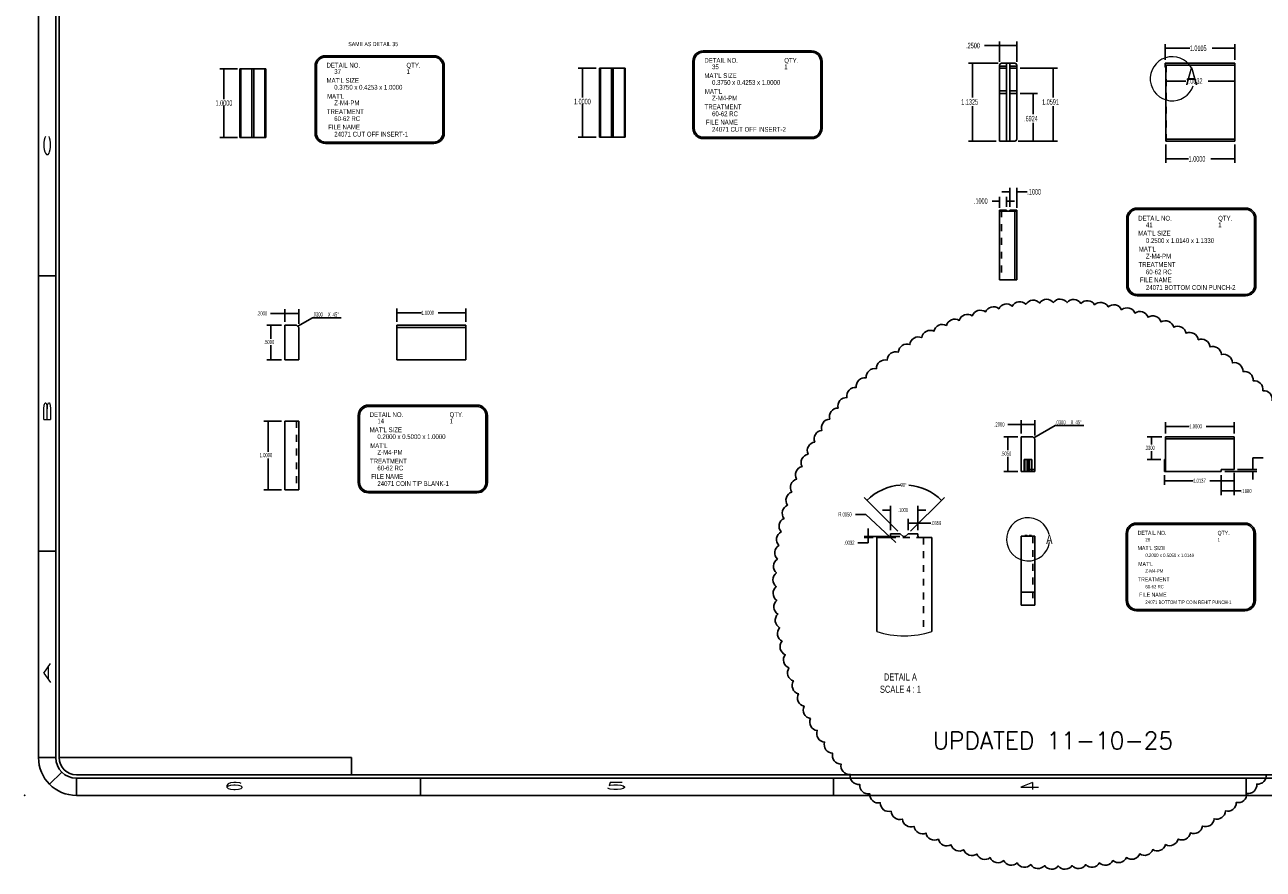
# Model space of a CAD drawing. Header units: inches. Extents: x 1880 to 2363, y -453 to -54.
# Tile 767 of 1056: x 2019 to 2037, y -182 to -170. Entities that reach past the tile are written whole.
import ezdxf

# ---------------------------------------------------------------- set-up
doc = ezdxf.new("R2010")
doc.units = ezdxf.units.IN
doc.header["$LTSCALE"] = 0.5
doc.header["$MEASUREMENT"] = 0
doc.linetypes.add('HIDDEN', pattern=[0.225, 0.15, -0.075])
for name, color, linetype in [('SID-M-D', 42, 'Continuous'), ('SID-M-H', 4, 'HIDDEN'), ('SID-M-M', 233, 'Continuous'), ('SID-M-S', 105, 'Continuous'), ('SID-M-S2', 1, 'Continuous')]:
    doc.layers.add(name, color=color, linetype=linetype)
doc.styles.add('R', font='ROMAND.SHX')
doc.styles.add('SLDTEXTSTYLE0', font='TXT', dxfattribs={"width": 0.595745})
doc.styles.add('SLDTEXTSTYLE1', font='TXT', dxfattribs={"width": 0.744681})
doc.styles.add('T', font='romans.shx')

# ---------------------------------------------------------------- blocks, each defined once
blk = doc.blocks.new('*U9')
at = {"layer": 'SID-M-D'}
blk.add_point((-34.75, -0.55), dxfattribs=at)
at = {"layer": 'SID-M-S'}
for p, q in [((-34.55, 22), (-34.55, 0)), ((-34.3, 22), (-34.3, 0)), ((-34.25, 22), (-34.25, 0)), ((-34.55, 7), (-34.3, 7)), ((-34.55, 3), (-34.3, 3)), ((-34.3, 0), (-34.55, 0)), ((-34.25, 0), (-30, 0)), ((-30, 0), (-30, -0.25)), ((-34.212, -0.212), (-34.389, -0.389)), ((-34, -0.25), (0, -0.25)), ((-34, -0.3), (0, -0.3)), ((-34, -0.3), (-34, -0.55)), ((-29, -0.3), (-29, -0.55)), ((-23, -0.3), (-23, -0.55)), ((-17, -0.3), (-17, -0.55)), ((-34, -0.55), (0, -0.55))]:
    blk.add_line(p, q, dxfattribs=at)
for radius in [0.55, 0.3, 0.25]:
    blk.add_arc((-34, 0), radius, 180, 270, dxfattribs=at)
at = {"layer": 'SID-M-D', "style": 'R', "width": 4}
for s, p in [('C', (-34.374, 8.715)), ('B', (-34.374, 4.846)), ('A', (-34.374, 1.074))]:
    blk.add_text(s, height=0.1, rotation=90, dxfattribs=at).set_placement(p)
for s, p in [('6', (-31.882, -0.464)), ('5', (-26.327, -0.464)), ('4', (-20.327, -0.464))]:
    blk.add_text(s, height=0.1, dxfattribs=at).set_placement(p)

msp = doc.modelspace()

# ---------------------------------------------------------------- linework, layer by layer
at = {"color": 7, "linetype": 'Continuous', "lineweight": 18}
for centre, radius, start, end in [((2035.87226, -170.58688), 0.32059, 29.855037, 341.661526), ((2033.7777, -177.28024), 0.31372, 12.755889, 351.763597), ((2031.9771, -177.42874), 1.2549, 251.412615, 288.587385)]:
    msp.add_arc(centre, radius, start, end, dxfattribs=at)
for points in [[(2036.15031, -170.42728), (2036.12327, -170.37293), (2036.10818, -170.38358)], [(2036.17658, -170.68774), (2036.14402, -170.73898), (2036.16093, -170.7464)], [(2034.08368, -177.21097), (2034.07369, -177.15109), (2034.05616, -177.15686)], [(2034.08819, -177.32518), (2034.06501, -177.38129), (2034.08295, -177.38566)]]:
    msp.add_solid(points, dxfattribs=at)
at = {"layer": 'SID-M-D'}
for p, q in [((2033.36298, -170.34083), (2033.36298, -170.04405)), ((2033.61298, -170.34083), (2033.61298, -170.04405)), ((2033.36298, -170.10405), (2033.14375, -170.10405)), ((2033.61298, -170.10405), (2033.36298, -170.10405)), ((2035.77056, -170.31083), (2035.77056, -170.08289)), ((2035.77056, -170.14289), (2036.12757, -170.14289)), ((2036.78103, -170.14289), (2036.45268, -170.14289)), ((2036.78103, -170.31083), (2036.78103, -170.08289)), ((2033.34298, -170.36083), (2032.90927, -170.36083)), ((2032.96927, -170.36083), (2032.96927, -170.8597)), ((2022.28719, -170.44305), (2022.03255, -170.44305)), ((2022.09255, -170.44305), (2022.09255, -170.88179)), ((2027.49966, -170.43429), (2027.24102, -170.43429)), ((2027.30102, -170.43429), (2027.30102, -170.86017)), ((2033.66298, -170.43423), (2034.2036, -170.43423)), ((2034.1436, -170.43423), (2034.1436, -170.8597)), ((2035.77779, -170.62005), (2036.06843, -170.62005)), ((2036.78103, -170.62005), (2036.39354, -170.62005)), ((2027.30102, -171.43429), (2027.30102, -170.95542)), ((2033.66298, -170.80089), (2033.91176, -170.80089)), ((2033.85176, -170.80089), (2033.85176, -171.10263)), ((2022.09255, -171.44305), (2022.09255, -170.97704)), ((2032.96927, -171.49333), (2032.96927, -170.9867)), ((2034.1436, -171.49333), (2034.1436, -170.9867)), ((2033.85176, -171.49333), (2033.85176, -171.22963)), ((2022.28719, -171.44305), (2022.03255, -171.44305)), ((2027.49966, -171.43429), (2027.24102, -171.43429)), ((2033.31298, -171.49333), (2032.90927, -171.49333)), ((2033.63298, -171.49333), (2033.91176, -171.49333)), ((2033.63298, -171.49333), (2034.2036, -171.49333)), ((2035.78103, -171.54333), (2035.78103, -171.81112)), ((2036.78103, -171.54333), (2036.78103, -171.81112)), ((2035.78103, -171.75112), (2036.11005, -171.75112)), ((2036.78103, -171.75112), (2036.43516, -171.75112)), ((2033.51298, -172.44693), (2033.51298, -172.16984)), ((2033.61298, -172.4608), (2033.61298, -172.16984)), ((2033.36298, -172.36377), (2033.2564, -172.36377)), ((2033.36298, -172.4608), (2033.36298, -172.30377)), ((2033.51298, -172.22984), (2033.39759, -172.22984)), ((2033.46298, -172.44693), (2033.46298, -172.30377)), ((2033.46298, -172.36377), (2033.57836, -172.36377)), ((2033.61298, -172.22984), (2033.76587, -172.22984)), ((2023.17843, -173.99641), (2022.77055, -173.99641)), ((2022.97843, -174.11975), (2022.97843, -173.93641)), ((2023.17843, -174.14975), (2023.17843, -173.93641)), ((2024.60578, -174.11975), (2024.60578, -173.92768)), ((2024.60578, -173.98768), (2024.96162, -173.98768)), ((2025.60578, -173.98768), (2025.20546, -173.98768)), ((2025.60578, -174.11975), (2025.60578, -173.92768)), ((2022.92843, -174.16975), (2022.71402, -174.16975)), ((2022.77402, -174.16975), (2022.77402, -174.36489)), ((2023.16343, -174.18475), (2023.37989, -174.05977)), ((2023.37989, -174.05977), (2023.79314, -174.05977)), ((2022.77402, -174.66975), (2022.77402, -174.46014)), ((2022.92843, -174.66975), (2022.71402, -174.66975)), ((2022.92843, -175.56193), (2022.67371, -175.56193)), ((2022.73371, -175.56193), (2022.73371, -176.00895)), ((2033.6777, -175.61061), (2033.48506, -175.61061)), ((2033.6777, -175.74114), (2033.6777, -175.55061)), ((2033.8777, -175.61061), (2033.6777, -175.61061)), ((2033.8777, -175.77114), (2033.8777, -175.55061)), ((2035.77226, -175.74114), (2035.77226, -175.57865)), ((2035.77226, -175.63865), (2036.12025, -175.63865)), ((2036.77226, -175.63865), (2036.36408, -175.63865)), ((2036.77226, -175.74114), (2036.77226, -175.57865)), ((2033.6277, -175.79114), (2033.42358, -175.79114)), ((2033.48358, -175.79114), (2033.48358, -175.98657)), ((2035.72226, -175.79114), (2035.50956, -175.79114)), ((2035.56956, -175.79114), (2035.56956, -175.9023)), ((2035.56956, -176.12114), (2035.56956, -175.99755)), ((2022.73371, -176.56193), (2022.73371, -176.1042)), ((2033.48358, -176.29614), (2033.48358, -176.08182)), ((2035.70851, -176.12114), (2035.50956, -176.12114)), ((2037.1913, -176.09478), (2037.0413, -176.09478)), ((2037.0413, -176.09478), (2037.0413, -176.26614)), ((2033.6277, -176.29614), (2033.42358, -176.29614)), ((2035.75851, -176.34614), (2035.75851, -176.48831)), ((2036.58426, -176.34614), (2036.58426, -176.63772)), ((2036.63426, -176.29614), (2037.1013, -176.29614)), ((2036.77226, -176.31614), (2036.77226, -176.48831)), ((2036.77226, -176.31614), (2036.77226, -176.63772)), ((2036.82226, -176.26614), (2037.1013, -176.26614)), ((2037.0413, -176.29614), (2037.0413, -176.41153)), ((2035.75851, -176.42831), (2036.17583, -176.42831)), ((2036.77226, -176.42831), (2036.41966, -176.42831)), ((2022.92843, -176.56193), (2022.67371, -176.56193)), ((2031.88516, -177.16346), (2031.39326, -176.67155)), ((2032.06904, -177.16346), (2032.56094, -176.67155)), ((2036.58426, -176.57772), (2036.77226, -176.57772)), ((2036.77226, -176.57772), (2036.87505, -176.57772)), ((2031.7771, -176.85488), (2031.66171, -176.85488)), ((2031.7771, -177.14881), (2031.7771, -176.79488)), ((2032.1771, -177.14881), (2032.1771, -176.79488)), ((2032.1771, -176.85488), (2032.29248, -176.85488)), ((2031.41942, -176.91829), (2031.26942, -176.91829)), ((2031.77171, -177.24746), (2031.41942, -176.91829)), ((2032.03368, -177.14881), (2032.03368, -176.98328)), ((2032.03368, -177.04328), (2032.1771, -177.04328)), ((2032.1771, -177.14881), (2032.1771, -176.98328)), ((2032.1771, -177.04328), (2032.36628, -177.04328)), ((2031.91252, -177.24081), (2031.39446, -177.24081)), ((2031.5271, -177.25381), (2031.39446, -177.25381)), ((2031.45446, -177.24081), (2031.45446, -177.12543)), ((2031.45446, -177.32926), (2031.45446, -177.25381)), ((2031.77171, -177.24746), (2031.85602, -177.32623)), ((2031.30446, -177.32926), (2031.45446, -177.32926))]:
    msp.add_line(p, q, dxfattribs=at)
at = {"layer": 'SID-M-D', "color": 0}
for p, q in [((2033.8627, -175.80614), (2034.17325, -175.62685)), ((2034.17325, -175.62685), (2034.5865, -175.62685))]:
    msp.add_line(p, q, dxfattribs=at)
at = {"layer": 'SID-M-D'}
for start, end in [(94.002414, 135), (45, 84.963172)]:
    msp.add_arc((2031.9771, -177.2554), 0.76568, start, end, dxfattribs=at)
for points in [[(2033.36298, -170.10405), (2033.42298, -170.11328), (2033.42298, -170.09482)], [(2033.61298, -170.10405), (2033.55298, -170.09482), (2033.55298, -170.11328)], [(2035.77056, -170.14289), (2035.83056, -170.15212), (2035.83056, -170.13366)], [(2036.78103, -170.14289), (2036.72103, -170.13366), (2036.72103, -170.15212)], [(2032.96927, -170.36083), (2032.96004, -170.42083), (2032.97851, -170.42083)], [(2022.09255, -170.44305), (2022.08331, -170.50305), (2022.10178, -170.50305)], [(2027.30102, -170.43429), (2027.29179, -170.49429), (2027.31025, -170.49429)], [(2034.1436, -170.43423), (2034.13437, -170.49423), (2034.15283, -170.49423)], [(2035.77779, -170.62005), (2035.83779, -170.62928), (2035.83779, -170.61081)], [(2036.78103, -170.62005), (2036.72103, -170.61081), (2036.72103, -170.62928)], [(2033.85176, -170.80089), (2033.84252, -170.86089), (2033.86099, -170.86089)], [(2022.09255, -171.44305), (2022.10178, -171.38305), (2022.08331, -171.38305)], [(2027.30102, -171.43429), (2027.31025, -171.37429), (2027.29179, -171.37429)], [(2032.96927, -171.49333), (2032.97851, -171.43333), (2032.96004, -171.43333)], [(2033.85176, -171.49333), (2033.86099, -171.43333), (2033.84252, -171.43333)], [(2034.1436, -171.49333), (2034.15283, -171.43333), (2034.13437, -171.43333)], [(2035.78103, -171.75112), (2035.84103, -171.76035), (2035.84103, -171.74189)], [(2036.78103, -171.75112), (2036.72103, -171.74189), (2036.72103, -171.76035)], [(2033.51298, -172.22984), (2033.45298, -172.22061), (2033.45298, -172.23907)], [(2033.61298, -172.22984), (2033.67298, -172.23907), (2033.67298, -172.22061)], [(2033.36298, -172.36377), (2033.30298, -172.35454), (2033.30298, -172.373)], [(2033.46298, -172.36377), (2033.52298, -172.373), (2033.52298, -172.35454)], [(2022.97843, -173.99641), (2023.03843, -174.00564), (2023.03843, -173.98718)], [(2023.17843, -173.99641), (2023.11843, -173.98718), (2023.11843, -174.00564)], [(2024.60578, -173.98768), (2024.66578, -173.99691), (2024.66578, -173.97845)], [(2025.60578, -173.98768), (2025.54578, -173.97845), (2025.54578, -173.99691)], [(2022.77402, -174.16975), (2022.76479, -174.22975), (2022.78325, -174.22975)], [(2023.16343, -174.18475), (2023.22, -174.16274), (2023.21077, -174.14675)], [(2022.77402, -174.66975), (2022.78325, -174.60975), (2022.76479, -174.60975)], [(2022.73371, -175.56193), (2022.72448, -175.62193), (2022.74294, -175.62193)], [(2033.6777, -175.61061), (2033.7377, -175.61984), (2033.7377, -175.60138)], [(2033.8777, -175.61061), (2033.8177, -175.60138), (2033.8177, -175.61984)], [(2035.77226, -175.63865), (2035.83226, -175.64788), (2035.83226, -175.62941)], [(2036.77226, -175.63865), (2036.71226, -175.62941), (2036.71226, -175.64788)], [(2033.48358, -175.79114), (2033.47435, -175.85114), (2033.49281, -175.85114)], [(2035.56956, -175.79114), (2035.56033, -175.85114), (2035.57879, -175.85114)], [(2035.56956, -176.12114), (2035.57879, -176.06114), (2035.56033, -176.06114)], [(2033.48358, -176.29614), (2033.49281, -176.23614), (2033.47435, -176.23614)], [(2037.0413, -176.26614), (2037.05053, -176.20614), (2037.03207, -176.20614)], [(2037.0413, -176.29614), (2037.03207, -176.35614), (2037.05053, -176.35614)], [(2022.73371, -176.56193), (2022.74294, -176.50193), (2022.72448, -176.50193)], [(2035.75851, -176.42831), (2035.81851, -176.43754), (2035.81851, -176.41908)], [(2036.77226, -176.42831), (2036.71226, -176.41908), (2036.71226, -176.43754)], [(2031.43568, -176.71398), (2031.486, -176.68002), (2031.47347, -176.66647)], [(2032.51851, -176.71398), (2032.48073, -176.66647), (2032.46819, -176.68002)], [(2036.58426, -176.57772), (2036.64426, -176.58695), (2036.64426, -176.56849)], [(2036.77226, -176.57772), (2036.71226, -176.56849), (2036.71226, -176.58695)], [(2031.7771, -176.85488), (2031.7171, -176.84565), (2031.7171, -176.86411)], [(2032.1771, -176.85488), (2032.2371, -176.86411), (2032.2371, -176.84565)], [(2032.03368, -177.04328), (2032.09368, -177.05252), (2032.09368, -177.03405)], [(2032.1771, -177.04328), (2032.1171, -177.03405), (2032.1171, -177.05252)], [(2031.45446, -177.24081), (2031.46369, -177.18081), (2031.44523, -177.18081)], [(2031.45446, -177.25381), (2031.44523, -177.31381), (2031.46369, -177.31381)], [(2031.77171, -177.24746), (2031.80925, -177.29517), (2031.82185, -177.28168)]]:
    msp.add_solid(points, dxfattribs=at)
at = {"layer": 'SID-M-D', "color": 0}
msp.add_solid([(2033.8627, -175.80614), (2033.91928, -175.78414), (2033.91005, -175.76815)], dxfattribs=at)
at = {"layer": 'SID-M-H'}
for p, q in [((2035.76794, -170.39083), (2036.78103, -170.39083)), ((2035.78279, -171.49333), (2035.78279, -170.36083)), ((2022.33719, -171.44305), (2022.33719, -170.44305)), ((2022.49969, -171.44305), (2022.49969, -170.44305)), ((2022.52469, -171.44305), (2022.52469, -170.44305)), ((2022.68719, -171.44305), (2022.68719, -170.44305)), ((2027.56216, -171.43429), (2027.56216, -170.43429)), ((2027.72466, -171.43429), (2027.72466, -170.43429)), ((2027.74966, -171.43429), (2027.74966, -170.43429)), ((2027.91216, -171.43429), (2027.91216, -170.43429)), ((2033.46298, -172.49665), (2033.36298, -172.49665)), ((2033.39298, -172.50033), (2033.39298, -173.5108)), ((2033.46298, -172.50033), (2033.39298, -172.50033)), ((2033.61298, -172.49665), (2033.51298, -172.49665)), ((2033.58298, -172.50033), (2033.51298, -172.50033)), ((2033.58298, -172.50033), (2033.58298, -173.5108)), ((2023.14843, -175.56193), (2023.14843, -176.56193)), ((2035.76726, -176.12114), (2035.76726, -176.29614)), ((2035.76901, -176.29614), (2035.76901, -176.12114)), ((2033.8777, -176.26614), (2033.6777, -176.26614)), ((2031.7571, -177.25381), (2032.1971, -177.25381)), ((2032.2571, -177.25381), (2032.2571, -178.652)), ((2033.7227, -177.2365), (2033.8327, -177.2365)), ((2033.8477, -177.2365), (2033.8477, -178.2365))]:
    msp.add_line(p, q, dxfattribs=at)
for centre, start_param, end_param in [((2033.39298, -172.49771), 3.14159265, 4.71238898), ((2033.58298, -172.49771), 4.71238898, 6.28318531)]:
    msp.add_ellipse(centre, major_axis=(0.03, 0), ratio=0.08748866, start_param=start_param, end_param=end_param, dxfattribs=at)
at = {"layer": 'SID-M-M'}
for p, q in [((2029.0577, -170.18196), (2030.63219, -170.18196)), ((2029.0577, -170.20196), (2030.63219, -170.20196)), ((2023.41644, -170.40343), (2023.41644, -171.37632)), ((2023.43644, -170.40343), (2023.43644, -171.37632)), ((2023.56769, -170.25218), (2025.14218, -170.25218)), ((2023.56769, -170.27218), (2025.14218, -170.27218)), ((2025.27343, -170.40343), (2025.27343, -171.37632)), ((2025.29343, -170.40343), (2025.29343, -171.37632)), ((2028.90645, -170.33321), (2028.90645, -171.3061)), ((2028.92645, -170.33321), (2028.92645, -171.3061)), ((2030.76344, -170.33321), (2030.76344, -171.3061)), ((2030.78344, -170.33321), (2030.78344, -171.3061)), ((2029.0577, -171.43735), (2030.63219, -171.43735)), ((2029.0577, -171.45735), (2030.63219, -171.45735)), ((2023.56769, -171.50757), (2025.14218, -171.50757)), ((2023.56769, -171.52757), (2025.14218, -171.52757)), ((2035.36247, -172.46594), (2036.93696, -172.46594)), ((2035.36247, -172.46594), (2036.93696, -172.46594)), ((2035.36247, -172.48594), (2036.93696, -172.48594)), ((2035.21122, -172.61719), (2035.21122, -173.59008)), ((2035.21122, -172.61719), (2035.21122, -173.59008)), ((2035.23122, -172.61719), (2035.23122, -173.59008)), ((2037.06821, -172.61719), (2037.06821, -173.59008)), ((2037.08821, -172.61719), (2037.08821, -173.59008)), ((2037.08821, -172.61719), (2037.08821, -173.59008)), ((2035.36247, -173.72133), (2036.93696, -173.72133)), ((2035.36247, -173.74133), (2036.93696, -173.74133)), ((2035.36247, -173.74133), (2036.93696, -173.74133)), ((2024.1943, -175.32977), (2025.76879, -175.32977)), ((2024.1943, -175.34977), (2025.76879, -175.34977)), ((2024.04305, -175.48102), (2024.04305, -176.45391)), ((2024.06305, -175.48102), (2024.06305, -176.45391)), ((2025.90004, -175.48102), (2025.90004, -176.45391)), ((2025.92004, -175.48102), (2025.92004, -176.45391)), ((2024.1943, -176.58516), (2025.76879, -176.58516)), ((2024.1943, -176.60516), (2025.76879, -176.60516)), ((2035.3539, -177.04386), (2036.92839, -177.04386)), ((2035.3539, -177.04386), (2036.92839, -177.04386)), ((2035.3539, -177.06386), (2036.92839, -177.06386)), ((2035.20265, -177.19511), (2035.20265, -178.168)), ((2035.20265, -177.19511), (2035.20265, -178.168)), ((2035.22265, -177.19511), (2035.22265, -178.168)), ((2037.05964, -177.19511), (2037.05964, -178.168)), ((2037.07964, -177.19511), (2037.07964, -178.168)), ((2037.07964, -177.19511), (2037.07964, -178.168)), ((2035.3539, -178.29925), (2036.92839, -178.29925)), ((2035.3539, -178.31925), (2036.92839, -178.31925)), ((2035.3539, -178.31925), (2036.92839, -178.31925))]:
    msp.add_line(p, q, dxfattribs=at)
for centre, radius, start, end in [((2029.0577, -170.33321), 0.15125, 90, 180), ((2029.0577, -170.33321), 0.13125, 90, 180), ((2030.63219, -170.33321), 0.15125, 0, 90), ((2030.63219, -170.33321), 0.13125, 0, 90), ((2023.56769, -170.40343), 0.15125, 90, 180), ((2023.56769, -170.40343), 0.13125, 90, 180), ((2025.14218, -170.40343), 0.15125, 0, 90), ((2025.14218, -170.40343), 0.13125, 0, 90), ((2029.0577, -171.3061), 0.15125, 180, 270), ((2029.0577, -171.3061), 0.13125, 180, 270), ((2030.63219, -171.3061), 0.13125, 270, 0), ((2030.63219, -171.3061), 0.15125, 270, 0), ((2023.56769, -171.37632), 0.15125, 180, 270), ((2023.56769, -171.37632), 0.13125, 180, 270), ((2025.14218, -171.37632), 0.13125, 270, 0), ((2025.14218, -171.37632), 0.15125, 270, 0), ((2035.36247, -172.61719), 0.15125, 90, 180), ((2035.36247, -172.61719), 0.13125, 90, 180), ((2036.93696, -172.61719), 0.15125, 0, 90), ((2036.93696, -172.61719), 0.15125, 0, 90), ((2036.93696, -172.61719), 0.13125, 0, 90), ((2035.36247, -173.59008), 0.15125, 180, 270), ((2035.36247, -173.59008), 0.15125, 180, 270), ((2035.36247, -173.59008), 0.13125, 180, 270), ((2036.93696, -173.59008), 0.15125, 270, 0), ((2036.93696, -173.59008), 0.13125, 270, 0), ((2036.93696, -173.59008), 0.15125, 270, 0), ((2024.1943, -175.48102), 0.15125, 90, 180), ((2024.1943, -175.48102), 0.13125, 90, 180), ((2025.76879, -175.48102), 0.15125, 0, 90), ((2025.76879, -175.48102), 0.13125, 0, 90), ((2024.1943, -176.45391), 0.15125, 180, 270), ((2024.1943, -176.45391), 0.13125, 180, 270), ((2025.76879, -176.45391), 0.13125, 270, 0), ((2025.76879, -176.45391), 0.15125, 270, 0), ((2035.3539, -177.19511), 0.15125, 90, 180), ((2035.3539, -177.19511), 0.13125, 90, 180), ((2036.92839, -177.19511), 0.15125, 0, 90), ((2036.92839, -177.19511), 0.15125, 0, 90), ((2036.92839, -177.19511), 0.13125, 0, 90), ((2035.3539, -178.168), 0.15125, 180, 270), ((2035.3539, -178.168), 0.15125, 180, 270), ((2035.3539, -178.168), 0.13125, 180, 270), ((2036.92839, -178.168), 0.15125, 270, 0), ((2036.92839, -178.168), 0.13125, 270, 0), ((2036.92839, -178.168), 0.15125, 270, 0)]:
    msp.add_arc(centre, radius, start, end, dxfattribs=at)
at = {"layer": 'SID-M-S'}
for p, q in [((2033.36298, -170.39083), (2033.36298, -170.40291)), ((2033.36298, -170.40291), (2033.36298, -170.40505)), ((2033.46298, -170.40291), (2033.36298, -170.40291)), ((2033.46298, -170.40505), (2033.36298, -170.40505)), ((2033.36298, -170.40505), (2033.36298, -170.43423)), ((2033.46298, -170.36083), (2033.39298, -170.36083)), ((2033.46298, -170.40291), (2033.46298, -170.36083)), ((2033.51298, -170.36083), (2033.46298, -170.36083)), ((2033.46298, -170.40505), (2033.46298, -170.40291)), ((2033.46298, -170.40505), (2033.46298, -170.43423)), ((2033.58298, -170.36083), (2033.51298, -170.36083)), ((2033.51298, -170.36083), (2033.51298, -170.40291)), ((2033.61298, -170.40291), (2033.51298, -170.40291)), ((2033.51298, -170.40291), (2033.51298, -170.40505)), ((2033.61298, -170.40505), (2033.51298, -170.40505)), ((2033.51298, -170.43423), (2033.51298, -170.40505)), ((2033.61298, -170.39083), (2033.61298, -170.40291)), ((2033.61298, -170.40291), (2033.61298, -170.40505)), ((2033.61298, -170.40505), (2033.61298, -170.43423)), ((2035.76794, -170.39083), (2035.76688, -170.40291)), ((2035.76717, -170.40505), (2035.77779, -170.43423)), ((2035.77056, -170.36083), (2035.76794, -170.39083)), ((2035.76794, -170.39083), (2036.78103, -170.39083)), ((2035.77056, -170.36083), (2036.78103, -170.36083)), ((2036.78103, -170.39083), (2036.78103, -170.36083)), ((2036.78103, -171.46333), (2036.78103, -170.39083)), ((2022.32469, -171.44305), (2022.32469, -170.44305)), ((2022.32469, -170.44305), (2022.69969, -170.44305)), ((2022.33719, -171.44305), (2022.33719, -170.44305)), ((2022.49969, -171.44305), (2022.49969, -170.44305)), ((2022.52469, -171.44305), (2022.52469, -170.44305)), ((2022.68719, -171.44305), (2022.68719, -170.44305)), ((2022.69969, -171.44305), (2022.69969, -170.44305)), ((2027.54966, -171.43429), (2027.54966, -170.43429)), ((2027.54966, -170.43429), (2027.92466, -170.43429)), ((2027.56216, -171.43429), (2027.56216, -170.43429)), ((2027.72466, -171.43429), (2027.72466, -170.43429)), ((2027.74966, -171.43429), (2027.74966, -170.43429)), ((2027.91216, -171.43429), (2027.91216, -170.43429)), ((2027.92466, -171.43429), (2027.92466, -170.43429)), ((2033.46298, -170.43423), (2033.36298, -170.43423)), ((2033.36298, -170.43423), (2033.36298, -170.76152)), ((2033.46298, -170.76152), (2033.46298, -170.43423)), ((2033.61298, -170.43423), (2033.51298, -170.43423)), ((2033.51298, -170.43423), (2033.51298, -170.76152)), ((2033.61298, -170.43423), (2033.61298, -170.76152)), ((2035.77779, -170.43423), (2035.77779, -170.76152)), ((2033.46298, -170.76152), (2033.36298, -170.76152)), ((2033.36298, -170.76152), (2033.36298, -170.80089)), ((2033.46298, -170.80089), (2033.46298, -170.76152)), ((2033.61298, -170.76152), (2033.51298, -170.76152)), ((2033.51298, -170.76152), (2033.51298, -170.80089)), ((2033.61298, -170.76152), (2033.61298, -170.80089)), ((2035.77779, -170.76152), (2035.78103, -170.80089)), ((2033.36298, -170.80089), (2033.46298, -170.80089)), ((2033.36298, -170.80089), (2033.36298, -171.49333)), ((2033.46298, -170.80089), (2033.46298, -171.49333)), ((2033.51298, -170.80089), (2033.61298, -170.80089)), ((2033.51298, -171.49333), (2033.51298, -170.80089)), ((2033.61298, -170.80089), (2033.61298, -171.46333)), ((2035.78103, -170.80089), (2035.78103, -171.46333)), ((2022.32469, -171.44305), (2022.69969, -171.44305)), ((2027.54966, -171.43429), (2027.92466, -171.43429)), ((2033.46298, -171.49333), (2033.36298, -171.49333)), ((2033.46298, -171.49333), (2033.51298, -171.49333)), ((2033.58298, -171.49333), (2033.51298, -171.49333)), ((2035.78103, -171.46333), (2036.78103, -171.46333)), ((2035.78103, -171.49333), (2035.78103, -171.46333)), ((2036.78103, -171.49333), (2035.78103, -171.49333)), ((2036.78103, -171.46333), (2036.78103, -171.49333)), ((2033.46298, -172.49663), (2033.36298, -172.49663)), ((2033.36298, -172.49663), (2033.36298, -172.49693)), ((2033.46298, -172.49693), (2033.36298, -172.49693)), ((2033.36298, -172.49693), (2033.36298, -172.50755)), ((2033.46298, -172.50755), (2033.36298, -172.50755)), ((2033.36298, -172.50755), (2033.36298, -172.5108)), ((2033.36298, -172.5108), (2033.36298, -173.5108)), ((2033.46298, -172.5108), (2033.36298, -172.5108)), ((2033.46298, -172.49693), (2033.46298, -172.49663)), ((2033.46298, -172.49693), (2033.46298, -172.50755)), ((2033.46298, -172.5108), (2033.46298, -172.50755)), ((2033.46298, -172.51255), (2033.46298, -172.5108)), ((2033.46298, -172.51255), (2033.51298, -172.51255)), ((2033.61298, -172.49663), (2033.51298, -172.49663)), ((2033.51298, -172.49663), (2033.51298, -172.49693)), ((2033.61298, -172.49693), (2033.51298, -172.49693)), ((2033.51298, -172.50755), (2033.51298, -172.49693)), ((2033.61298, -172.50755), (2033.51298, -172.50755)), ((2033.51298, -172.50755), (2033.51298, -172.5108)), ((2033.51298, -172.51255), (2033.51298, -172.5108)), ((2033.58298, -172.5108), (2033.51298, -172.5108)), ((2033.58298, -173.5108), (2033.58298, -172.5108)), ((2033.58298, -172.5108), (2033.61298, -172.5108)), ((2033.61298, -172.49663), (2033.61298, -172.49693)), ((2033.61298, -172.49693), (2033.61298, -172.50755)), ((2033.61298, -172.50755), (2033.61298, -172.5108)), ((2033.61298, -172.5108), (2033.61298, -173.5108)), ((2033.36298, -173.5108), (2033.58298, -173.5108)), ((2033.61298, -173.5108), (2033.58298, -173.5108)), ((2022.97843, -174.16975), (2023.14843, -174.16975)), ((2022.97843, -174.66975), (2022.97843, -174.16975)), ((2023.14843, -174.16975), (2023.17843, -174.19975)), ((2023.17843, -174.19975), (2023.17843, -174.66975)), ((2024.60578, -174.16975), (2025.60578, -174.16975)), ((2024.60578, -174.16975), (2024.60578, -174.66975)), ((2024.60578, -174.19975), (2025.60578, -174.19975)), ((2025.60578, -174.16975), (2025.60578, -174.66975)), ((2023.17843, -174.66975), (2022.97843, -174.66975)), ((2024.60578, -174.66975), (2025.60578, -174.66975)), ((2023.17843, -175.56193), (2022.97843, -175.56193)), ((2022.97843, -175.56193), (2022.97843, -176.56193)), ((2023.17843, -175.56193), (2023.17843, -176.56193)), ((2033.6777, -175.79114), (2033.6777, -176.29614)), ((2033.8477, -175.79114), (2033.6777, -175.79114)), ((2033.8777, -175.82114), (2033.8477, -175.79114)), ((2033.8777, -176.29614), (2033.8777, -175.82114)), ((2035.77226, -175.79114), (2036.77226, -175.79114)), ((2035.77226, -175.82114), (2035.77226, -175.79114)), ((2035.77226, -176.29614), (2035.77226, -175.82114)), ((2035.77226, -175.82114), (2036.77226, -175.82114)), ((2036.77226, -175.82114), (2036.77226, -175.79114)), ((2036.77226, -176.26614), (2036.77226, -175.82114)), ((2033.7227, -176.29614), (2033.7227, -176.12114)), ((2033.7227, -176.12114), (2033.7277, -176.12114)), ((2033.7277, -176.29614), (2033.7277, -176.12114)), ((2033.7277, -176.12114), (2033.76356, -176.12114)), ((2033.76356, -176.29614), (2033.76356, -176.12114)), ((2033.76356, -176.12114), (2033.77406, -176.12114)), ((2033.77406, -176.29614), (2033.77406, -176.12114)), ((2033.77406, -176.12114), (2033.78135, -176.12114)), ((2033.78135, -176.29614), (2033.78135, -176.12114)), ((2033.78135, -176.12114), (2033.79185, -176.12114)), ((2033.79185, -176.29614), (2033.79185, -176.12114)), ((2033.79185, -176.12114), (2033.8277, -176.12114)), ((2033.8277, -176.12114), (2033.8277, -176.29614)), ((2033.8277, -176.12114), (2033.8327, -176.12114)), ((2033.8327, -176.12114), (2033.8327, -176.29614)), ((2035.75851, -176.12114), (2035.75851, -176.29614)), ((2035.75851, -176.12114), (2035.76726, -176.12114)), ((2035.76726, -176.29614), (2035.76726, -176.12114)), ((2035.76726, -176.12114), (2035.77226, -176.12114)), ((2033.6777, -176.29614), (2033.7227, -176.29614)), ((2033.7277, -176.29614), (2033.7227, -176.29614)), ((2033.76356, -176.29614), (2033.7277, -176.29614)), ((2033.77406, -176.29614), (2033.76356, -176.29614)), ((2033.78135, -176.29614), (2033.77406, -176.29614)), ((2033.79185, -176.29614), (2033.78135, -176.29614)), ((2033.8277, -176.29614), (2033.79185, -176.29614)), ((2033.8327, -176.29614), (2033.8277, -176.29614)), ((2033.8327, -176.29614), (2033.8777, -176.29614)), ((2035.76726, -176.29614), (2035.75851, -176.29614)), ((2035.77226, -176.29614), (2035.76726, -176.29614)), ((2035.77226, -176.29614), (2036.58426, -176.29614)), ((2036.58426, -176.26614), (2036.77226, -176.26614)), ((2036.58426, -176.29614), (2036.58426, -176.26614)), ((2023.17843, -176.56193), (2022.97843, -176.56193)), ((2031.5771, -177.25381), (2031.7571, -177.25381)), ((2031.5771, -177.25381), (2031.5771, -178.61818)), ((2031.7771, -177.23381), (2031.7771, -177.19881)), ((2031.92052, -177.19881), (2031.7771, -177.19881)), ((2031.96252, -177.24081), (2031.92052, -177.19881)), ((2031.99168, -177.24081), (2031.96252, -177.24081)), ((2032.03368, -177.19881), (2031.99168, -177.24081)), ((2032.1771, -177.19881), (2032.03368, -177.19881)), ((2032.1771, -177.23381), (2032.1771, -177.19881)), ((2032.1971, -177.25381), (2032.3771, -177.25381)), ((2032.3771, -177.25381), (2032.3771, -178.61818)), ((2033.6777, -177.2365), (2033.7227, -177.2365)), ((2033.6777, -177.2365), (2033.6777, -178.0485)), ((2033.7277, -177.2315), (2033.7277, -177.22276)), ((2033.76356, -177.22276), (2033.7277, -177.22276)), ((2033.77406, -177.23326), (2033.76356, -177.22276)), ((2033.78135, -177.23326), (2033.77406, -177.23326)), ((2033.79185, -177.22276), (2033.78135, -177.23326)), ((2033.8277, -177.22276), (2033.79185, -177.22276)), ((2033.8277, -177.2315), (2033.8277, -177.22276)), ((2033.8327, -177.2365), (2033.8777, -177.2365)), ((2033.8777, -177.2365), (2033.8777, -178.0485)), ((2033.8777, -178.0485), (2033.6777, -178.0485)), ((2033.6777, -178.0485), (2033.6777, -178.2365)), ((2033.8777, -178.0485), (2033.8777, -178.2365)), ((2033.8777, -178.2365), (2033.6777, -178.2365))]:
    msp.add_line(p, q, dxfattribs=at)
for centre, radius, start, end in [((2033.39298, -170.39083), 0.03, 90, 180), ((2033.58298, -170.39083), 0.03, 0, 90), ((2035.77186, -170.40334), 0.005, 175, 200), ((2033.58298, -171.46333), 0.03, 270, 0), ((2031.7571, -177.23381), 0.02, 269.999613, 0.000282), ((2032.1971, -177.23381), 0.02, 179.999718, 270.000387), ((2033.7227, -177.2315), 0.005, 270, 0), ((2033.8327, -177.2315), 0.005, 180, 270)]:
    msp.add_arc(centre, radius, start, end, dxfattribs=at)
at = {"layer": 'SID-M-S2'}
msp.add_lwpolyline([(2037.32292, -175.26933, 0.5), (2037.18918, -175.12065, 0.5), (2037.04835, -174.97867, 0.5), (2036.90075, -174.84374, 0.5), (2036.74674, -174.71618, 0.5), (2036.58669, -174.59628, 0.5), (2036.42097, -174.48435, 0.5), (2036.24998, -174.38063, 0.5), (2036.07414, -174.28539, 0.5), (2035.89385, -174.19885, 0.5), (2035.70956, -174.12122, 0.5), (2035.52169, -174.05267, 0.5), (2035.3307, -173.99338, 0.5), (2035.13705, -173.94349, 0.5), (2034.94118, -173.90311, 0.5), (2034.74359, -173.87234, 0.5), (2034.54472, -173.85125, 0.5), (2034.34506, -173.8399, 0.5), (2034.14509, -173.83831, 0.5), (2033.94528, -173.84649, 0.5), (2033.7461, -173.86441, 0.5), (2033.54804, -173.89204, 0.5), (2033.35156, -173.9293, 0.5), (2033.15714, -173.97611, 0.5), (2032.96523, -174.03236, 0.5), (2032.7763, -174.09791, 0.5), (2032.59079, -174.1726, 0.5), (2032.40915, -174.25627, 0.5), (2032.23182, -174.3487, 0.5), (2032.0592, -174.44968, 0.5), (2031.89173, -174.55897, 0.5), (2031.72979, -174.6763, 0.5), (2031.57377, -174.8014, 0.5), (2031.42405, -174.93397, 0.5), (2031.28097, -175.0737, 0.5), (2031.14489, -175.22024, 0.5), (2031.01613, -175.37324, 0.5), (2030.89499, -175.53236, 0.5), (2030.78176, -175.6972, 0.5), (2030.67672, -175.86737, 0.5), (2030.58011, -176.04246, 0.5), (2030.49216, -176.22207, 0.5), (2030.41309, -176.40575, 0.5), (2030.34308, -176.59307, 0.5), (2030.2823, -176.78359, 0.5), (2030.23089, -176.97685, 0.5), (2030.18898, -177.17239, 0.5), (2030.15667, -177.36975, 0.5), (2030.13403, -177.56844, 0.5), (2030.12112, -177.768, 0.5), (2030.11797, -177.96796, 0.5), (2030.12459, -178.16783, 0.5), (2030.14095, -178.36714, 0.5), (2030.16703, -178.56541, 0.5), (2030.20276, -178.76217, 0.5), (2030.24805, -178.95696, 0.5), (2030.30279, -179.1493, 0.5), (2030.36687, -179.33874, 0.5), (2030.44011, -179.52482, 0.5), (2030.52235, -179.70711, 0.5), (2030.6134, -179.88516, 0.5), (2030.71303, -180.05856, 0.5), (2030.821, -180.22688, 0.5), (2030.93707, -180.38973, 0.5), (2031.06095, -180.54672, 0.5), (2031.19234, -180.69748, 0.5), (2031.33094, -180.84164, 0.5), (2031.47642, -180.97886, 0.5), (2031.62842, -181.10882, 0.5), (2031.78658, -181.23119, 0.5), (2031.95053, -181.34571, 0.5), (2032.11987, -181.45207, 0.5), (2032.29421, -181.55005, 0.5), (2032.47312, -181.6394, 0.5), (2032.65618, -181.7199, 0.5), (2032.84295, -181.79137, 0.5), (2033.03299, -181.85364, 0.5), (2033.22584, -181.90655, 0.5), (2033.42105, -181.94999, 0.5), (2033.61814, -181.98384, 0.5), (2033.81666, -182.00803, 0.5), (2034.01611, -182.0225, 0.5), (2034.21604, -182.02721, 0.5), (2034.41595, -182.02216, 0.5), (2034.61538, -182.00735, 0.5), (2034.81385, -181.98282, 0.5), (2035.01089, -181.94863, 0.5), (2035.20602, -181.90486, 0.5), (2035.39878, -181.85162, 0.5), (2035.58872, -181.78903, 0.5), (2035.77537, -181.71724, 0.5), (2035.95829, -181.63642, 0.5), (2036.13705, -181.54677, 0.5), (2036.31122, -181.4485, 0.5), (2036.48038, -181.34184, 0.5), (2036.64413, -181.22705, 0.5), (2036.80209, -181.1044, 0.5), (2036.95386, -180.97419, 0.5), (2037.0991, -180.83672, 0.5), (2037.23746, -180.69232, 0.5)], format="xyb", dxfattribs=at)

# ---------------------------------------------------------------- block references
at = {"layer": 'SID-M-D'}
msp.add_blockref('*U9', (2053.94783, -180.452), dxfattribs=at)

# ---------------------------------------------------------------- texts
at = {"color": 7, "lineweight": 18, "style": 'SLDTEXTSTYLE0', "width": 0.75}
for height, p in [(0.25, (2036.06952, -170.67728)), (0.13889, (2034.04, -177.34986))]:
    msp.add_text('A', height=height, dxfattribs=at).set_placement(p)
at = {"layer": 'SID-M-D'}
for s, height, style, width, p in [('SAME AS DETAIL 35', 0.06, 'SLDTEXTSTYLE0', 0.75, (2023.89943, -170.11308)), ('DETAIL NO.', 0.07, 'SLDTEXTSTYLE0', 0.75, (2023.58308, -170.42513)), ('QTY.', 0.07, 'SLDTEXTSTYLE0', 0.75, (2024.74453, -170.42513)), ('DETAIL NO.', 0.07, 'SLDTEXTSTYLE0', 0.75, (2029.07309, -170.35492)), ('35', 0.07, 'SLDTEXTSTYLE0', 0.75, (2029.18506, -170.44769)), ('QTY.', 0.07, 'SLDTEXTSTYLE0', 0.75, (2030.23454, -170.35492)), ('1', 0.07, 'SLDTEXTSTYLE0', 0.75, (2030.23454, -170.44769)), ("MAT'L SIZE", 0.07, 'SLDTEXTSTYLE0', 0.75, (2023.58308, -170.64603)), ('37', 0.07, 'SLDTEXTSTYLE0', 0.75, (2023.69505, -170.5179)), ('1', 0.07, 'SLDTEXTSTYLE0', 0.75, (2024.74453, -170.5179)), ("MAT'L SIZE", 0.07, 'SLDTEXTSTYLE0', 0.75, (2029.07309, -170.57582)), ('0.3750 x 0.4253 x 1.0000', 0.07, 'SLDTEXTSTYLE0', 0.75, (2029.18506, -170.67559)), ('0.3750 x 0.4253 x 1.0000', 0.07, 'SLDTEXTSTYLE0', 0.75, (2023.69505, -170.7458)), ("MAT'L", 0.07, 'SLDTEXTSTYLE0', 0.75, (2029.08094, -170.80679)), ("MAT'L", 0.07, 'SLDTEXTSTYLE0', 0.75, (2023.59093, -170.877)), ('Z-M4-PM', 0.07, 'SLDTEXTSTYLE0', 0.75, (2023.69505, -170.97272)), ('TREATMENT', 0.07, 'SLDTEXTSTYLE0', 0.75, (2029.07766, -171.03003)), ('Z-M4-PM', 0.07, 'SLDTEXTSTYLE0', 0.75, (2029.18506, -170.90251)), ('TREATMENT', 0.07, 'SLDTEXTSTYLE0', 0.75, (2023.58765, -171.10024)), ('60-62 RC', 0.07, 'SLDTEXTSTYLE0', 0.75, (2023.69505, -171.20155)), ('60-62 RC', 0.07, 'SLDTEXTSTYLE0', 0.75, (2029.18506, -171.13133)), ('FILE NAME', 0.07, 'SLDTEXTSTYLE0', 0.75, (2023.60585, -171.32372)), ('FILE NAME', 0.07, 'SLDTEXTSTYLE0', 0.75, (2029.09586, -171.25351)), ('24071 CUT OFF INSERT-2', 0.07, 'SLDTEXTSTYLE0', 0.75, (2029.18506, -171.35715)), ('24071 CUT OFF INSERT-1', 0.07, 'SLDTEXTSTYLE0', 0.75, (2023.69505, -171.42736)), ('DETAIL NO.', 0.07, 'SLDTEXTSTYLE0', 0.75, (2035.37786, -172.64878)), ('QTY.', 0.07, 'SLDTEXTSTYLE0', 0.75, (2036.53931, -172.64878)), ('41', 0.07, 'SLDTEXTSTYLE0', 0.75, (2035.48983, -172.74588)), ('1', 0.07, 'SLDTEXTSTYLE0', 0.75, (2036.53931, -172.74588)), ("MAT'L SIZE", 0.07, 'SLDTEXTSTYLE0', 0.75, (2035.37786, -172.8669)), ('0.2500 x 1.0140 x 1.1330', 0.07, 'SLDTEXTSTYLE0', 0.75, (2035.48983, -172.97378)), ("MAT'L", 0.07, 'SLDTEXTSTYLE0', 0.75, (2035.38571, -173.09788)), ('TREATMENT', 0.07, 'SLDTEXTSTYLE0', 0.75, (2035.38243, -173.32111)), ('Z-M4-PM', 0.07, 'SLDTEXTSTYLE0', 0.75, (2035.48983, -173.2007)), ('FILE NAME', 0.07, 'SLDTEXTSTYLE0', 0.75, (2035.40063, -173.5446)), ('60-62 RC', 0.07, 'SLDTEXTSTYLE0', 0.75, (2035.48983, -173.42953)), ('24071 BOTTOM COIN PUNCH-2', 0.07, 'SLDTEXTSTYLE0', 0.75, (2035.48983, -173.65534)), ('DETAIL NO.', 0.07, 'SLDTEXTSTYLE0', 0.75, (2024.20969, -175.50273)), ('QTY.', 0.07, 'SLDTEXTSTYLE0', 0.75, (2025.37114, -175.50273)), ('14', 0.07, 'SLDTEXTSTYLE0', 0.75, (2024.32166, -175.5955)), ('1', 0.07, 'SLDTEXTSTYLE0', 0.75, (2025.37114, -175.5955)), ("MAT'L SIZE", 0.07, 'SLDTEXTSTYLE0', 0.75, (2024.20969, -175.72362)), ('0.2000 x 0.5000 x 1.0000', 0.07, 'SLDTEXTSTYLE0', 0.75, (2024.32166, -175.8234)), ("MAT'L", 0.07, 'SLDTEXTSTYLE0', 0.75, (2024.21754, -175.9546)), ('Z-M4-PM', 0.07, 'SLDTEXTSTYLE0', 0.75, (2024.32166, -176.05031)), ('TREATMENT', 0.07, 'SLDTEXTSTYLE0', 0.75, (2024.21426, -176.17784)), ('FILE NAME', 0.07, 'SLDTEXTSTYLE0', 0.75, (2024.23246, -176.40132)), ('60-62 RC', 0.07, 'SLDTEXTSTYLE0', 0.75, (2024.32166, -176.27914)), ('24071 COIN TIP BLANK-1', 0.07, 'SLDTEXTSTYLE0', 0.75, (2024.32166, -176.50496)), ('DETAIL NO.', 0.06, 'SLDTEXTSTYLE0', 0.75, (2035.3693, -177.21681)), ('26', 0.05, 'SLDTEXTSTYLE0', 0.75, (2035.48127, -177.30958)), ('QTY.', 0.06, 'SLDTEXTSTYLE0', 0.75, (2036.53074, -177.21681)), ('1', 0.05, 'SLDTEXTSTYLE0', 0.75, (2036.53074, -177.30958)), ("MAT'L SIZE", 0.06, 'SLDTEXTSTYLE0', 0.75, (2035.3693, -177.43771)), ("MAT'L", 0.06, 'SLDTEXTSTYLE0', 0.75, (2035.37715, -177.66868)), ('0.2000 x 0.5050 x 1.0140', 0.05, 'SLDTEXTSTYLE0', 0.75, (2035.48127, -177.53748)), ('Z-M4-PM', 0.05, 'SLDTEXTSTYLE0', 0.75, (2035.48127, -177.7644)), ('TREATMENT', 0.06, 'SLDTEXTSTYLE0', 0.75, (2035.37387, -177.89192)), ('60-62 RC', 0.05, 'SLDTEXTSTYLE0', 0.75, (2035.48127, -177.99323)), ('FILE NAME', 0.06, 'SLDTEXTSTYLE0', 0.75, (2035.39206, -178.1154)), ('24071 BOTTOM TIP COIN REHIT PUNCH-1', 0.05, 'SLDTEXTSTYLE0', 0.75, (2035.48127, -178.21904)), ('DETAIL A', 0.104167, 'SLDTEXTSTYLE0', 0.75, (2031.6822, -179.33289)), ('SCALE 4 : 1', 0.1041667, 'SLDTEXTSTYLE1', 0.681818, (2031.62472, -179.51115))]:
    msp.add_text(s, height=height, dxfattribs=dict(at, style=style, width=width)).set_placement(p)
at = {"layer": 'SID-M-D', "attachment_point": 1, "style": 'SLDTEXTSTYLE0'}
for s, insert, char_height in [('.2500', (2032.87775, -170.06442), 0.08), ('1.0105', (2036.12757, -170.10327), 0.08), ('1.0032', (2036.06843, -170.58042), 0.08), ('1.0000', (2021.97063, -170.8997), 0.08), ('1.0000', (2027.1791, -170.87808), 0.08), ('1.1325', (2032.80672, -170.88357), 0.08), ('1.0591', (2033.98105, -170.88357), 0.08), ('.6924', (2033.71876, -171.1265), 0.08), ('1.0000', (2036.11005, -171.7115), 0.08), ('.1000', (2033.76587, -172.19022), 0.08), ('.1000', (2032.9904, -172.32414), 0.08), ('.2000', (2022.57105, -173.96669), 0.06), ('.0300', (2023.37989, -173.98243), 0.06), ('X', (2023.60189, -173.98243), 0.06), ('45°', (2023.67248, -173.98243), 0.06), ('1.0000', (2024.96162, -173.95796), 0.06), ('.5000', (2022.67427, -174.38279), 0.06), ('.2000', (2033.28556, -175.58089), 0.06), ('1.0000', (2036.12025, -175.60893), 0.06), ('.5050', (2033.38383, -176.00447), 0.06), ('.3300', (2035.46981, -175.92021), 0.06), ('1.0000', (2022.6118, -176.02686), 0.06), ('90°', (2031.92366, -176.46003), 0.06), ('1.0137', (2036.17583, -176.39859), 0.06), ('.1880', (2036.87505, -176.548), 0.06), ('R.0050', (2031.02133, -176.88857), 0.06), ('.1000', (2031.88424, -176.82516), 0.06), ('.0359', (2032.36628, -177.01357), 0.06), ('.0032', (2031.10496, -177.29954), 0.06)]:
    msp.add_mtext(s, dxfattribs=dict(at, insert=insert, char_height=char_height))
at = {"layer": 'SID-M-D', "color": 0, "char_height": 0.06, "attachment_point": 1, "style": 'SLDTEXTSTYLE0'}
for s, insert in [('.0300', (2034.17325, -175.54951)), ('X', (2034.39525, -175.54951)), ('45°', (2034.46583, -175.54951))]:
    msp.add_mtext(s, dxfattribs=dict(at, insert=insert))
at = {"layer": 'SID-M-S2', "insert": (2032.3922, -180.07978), "char_height": 0.25, "width": 4.1639127, "attachment_point": 1, "style": 'T'}
msp.add_mtext('{UPDATED 11-10-25}', dxfattribs=at)

doc.saveas('drawing.dxf')
